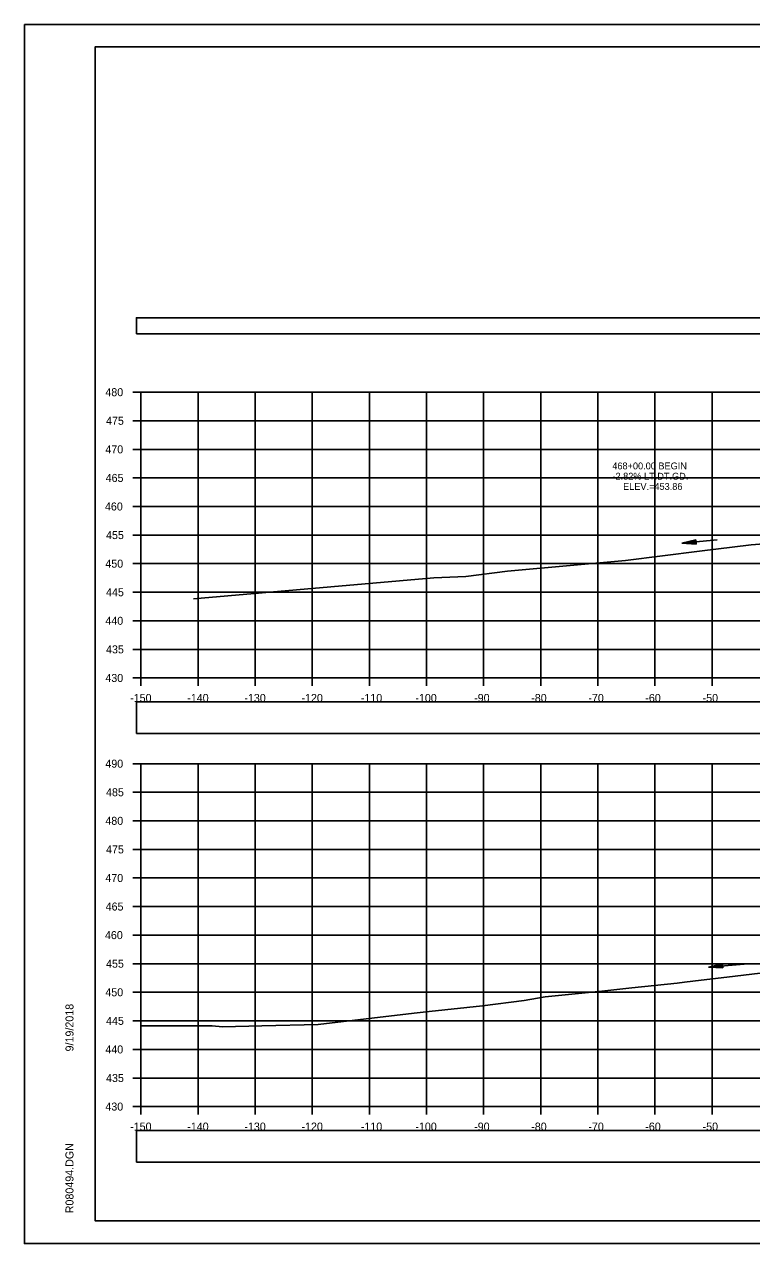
# Model space of a CAD drawing. Extents: x 1376273 to 1384221, y 378927 to 384592.
# Drawn here: x 1383887.5 to 1384014.8, y 381605.2 to 381818.5 of the extents above; entities that cross this region are included whole.
import ezdxf

# ---------------------------------------------------------------- set-up
doc = ezdxf.new("R2010")
doc.units = 0
for name, color, linetype in [('R_Axis', 7, 'Continuous'), ('R_Axis Annot', 7, 'Continuous'), ('R_Border', 7, 'Continuous'), ('R_Exist Surface', 7, 'Continuous'), ('R_Grid', 7, 'Continuous'), ('R_No Plot', 7, 'Continuous'), ('R_Water', 7, 'Continuous'), ('R_Xsect Elev', 7, 'Continuous')]:
    doc.layers.add(name, color=color, linetype=linetype)

msp = doc.modelspace()

# ---------------------------------------------------------------- linework, layer by layer
at = {"layer": 'R_Axis'}
for p, q in [((1383906.51, 381754.18), (1383907.91, 381754.18)), ((1383907.91, 381704.18), (1383907.91, 381754.18)), ((1383906.51, 381749.18), (1383907.91, 381749.18)), ((1383906.51, 381744.18), (1383907.91, 381744.18)), ((1383906.51, 381739.18), (1383907.91, 381739.18)), ((1383906.51, 381734.18), (1383907.91, 381734.18)), ((1383906.51, 381729.18), (1383907.91, 381729.18)), ((1383906.51, 381724.18), (1383907.91, 381724.18)), ((1383906.51, 381719.18), (1383907.91, 381719.18)), ((1383906.51, 381714.18), (1383907.91, 381714.18)), ((1383906.51, 381709.18), (1383907.91, 381709.18)), ((1383906.51, 381704.18), (1383907.91, 381704.18)), ((1383907.91, 381704.18), (1384207.91, 381704.18)), ((1383907.91, 381702.78), (1383907.91, 381704.18)), ((1383917.91, 381702.78), (1383917.91, 381704.18)), ((1383927.91, 381702.78), (1383927.91, 381704.18)), ((1383937.91, 381702.78), (1383937.91, 381704.18)), ((1383947.91, 381702.78), (1383947.91, 381704.18)), ((1383957.91, 381702.78), (1383957.91, 381704.18)), ((1383967.91, 381702.78), (1383967.91, 381704.18)), ((1383977.91, 381702.78), (1383977.91, 381704.18)), ((1383987.91, 381702.78), (1383987.91, 381704.18)), ((1383997.91, 381702.78), (1383997.91, 381704.18)), ((1384007.91, 381702.78), (1384007.91, 381704.18)), ((1383906.51, 381689.18), (1383907.91, 381689.18)), ((1383907.91, 381629.18), (1383907.91, 381689.18)), ((1383906.51, 381684.18), (1383907.91, 381684.18)), ((1383906.51, 381679.18), (1383907.91, 381679.18)), ((1383906.51, 381674.18), (1383907.91, 381674.18)), ((1383906.51, 381669.18), (1383907.91, 381669.18)), ((1383906.51, 381664.18), (1383907.91, 381664.18)), ((1383906.51, 381659.18), (1383907.91, 381659.18)), ((1383906.51, 381654.18), (1383907.91, 381654.18)), ((1383906.51, 381649.18), (1383907.91, 381649.18)), ((1383906.51, 381644.18), (1383907.91, 381644.18)), ((1383906.51, 381639.18), (1383907.91, 381639.18)), ((1383906.51, 381634.18), (1383907.91, 381634.18)), ((1383906.51, 381629.18), (1383907.91, 381629.18)), ((1383907.91, 381629.18), (1384207.91, 381629.18)), ((1383907.91, 381627.78), (1383907.91, 381629.18)), ((1383917.91, 381627.78), (1383917.91, 381629.18)), ((1383927.91, 381627.78), (1383927.91, 381629.18)), ((1383937.91, 381627.78), (1383937.91, 381629.18)), ((1383947.91, 381627.78), (1383947.91, 381629.18)), ((1383957.91, 381627.78), (1383957.91, 381629.18)), ((1383967.91, 381627.78), (1383967.91, 381629.18)), ((1383977.91, 381627.78), (1383977.91, 381629.18)), ((1383987.91, 381627.78), (1383987.91, 381629.18)), ((1383997.91, 381627.78), (1383997.91, 381629.18)), ((1384007.91, 381627.78), (1384007.91, 381629.18))]:
    msp.add_line(p, q, dxfattribs=at)
at = {"layer": 'R_Axis Annot'}
for points in [[(1383907.13, 381764.39), (1384208.93, 381764.39), (1384208.93, 381767.2), (1383907.13, 381767.2)], [(1383907.13, 381694.47), (1384208.93, 381694.47), (1384208.93, 381699.99), (1383907.13, 381699.99)], [(1383907.13, 381619.46), (1384208.93, 381619.46), (1384208.93, 381624.98), (1383907.13, 381624.98)]]:
    msp.add_lwpolyline(points, close=True, dxfattribs=at)
at = {"layer": 'R_Border'}
for p, q in [((1383899.91, 381814.64), (1384216.09, 381814.64)), ((1383899.91, 381609.18), (1383899.91, 381814.64)), ((1383899.91, 381609.18), (1383899.91, 381609.18)), ((1384216.09, 381609.18), (1383899.91, 381609.18))]:
    msp.add_line(p, q, dxfattribs=at)
at = {"layer": 'R_Exist Surface'}
for points in [[(1383917.11, 381718.05), (1383959.2, 381721.69), (1383964.79, 381721.91), (1383972.08, 381722.85), (1383983.07, 381723.86), (1383992.75, 381724.71), (1384005.71, 381726.36), (1384014.78, 381727.49), (1384027.22, 381728.44)], [(1383907.91, 381643.28), (1383909.77, 381643.28), (1383920.39, 381643.33), (1383922.21, 381643.16), (1383929.06, 381643.33), (1383938.94, 381643.55), (1383955.73, 381645.55), (1383958.35, 381645.81), (1383967.71, 381646.82), (1383975.02, 381647.75), (1383978.69, 381648.37), (1383988.58, 381649.35), (1383993.87, 381649.98), (1384001.79, 381650.79), (1384003.08, 381650.92), (1384004.52, 381651.12), (1384011.94, 381651.99), (1384017.8, 381652.7)]]:
    msp.add_lwpolyline(points, dxfattribs=at)
at = {"layer": 'R_Grid'}
for p, q in [((1383907.91, 381754.18), (1384207.91, 381754.18)), ((1383907.91, 381704.18), (1383907.91, 381754.18)), ((1383917.91, 381704.18), (1383917.91, 381754.18)), ((1383927.91, 381704.18), (1383927.91, 381754.18)), ((1383937.91, 381704.18), (1383937.91, 381754.18)), ((1383947.91, 381704.18), (1383947.91, 381754.18)), ((1383957.91, 381704.18), (1383957.91, 381754.18)), ((1383967.91, 381704.18), (1383967.91, 381754.18)), ((1383977.91, 381704.18), (1383977.91, 381754.18)), ((1383987.91, 381704.18), (1383987.91, 381754.18)), ((1383997.91, 381704.18), (1383997.91, 381754.18)), ((1384007.91, 381704.18), (1384007.91, 381754.18)), ((1383907.91, 381749.18), (1384207.91, 381749.18)), ((1383907.91, 381744.18), (1384207.91, 381744.18)), ((1383907.91, 381739.18), (1384207.91, 381739.18)), ((1383907.91, 381734.18), (1384207.91, 381734.18)), ((1383907.91, 381729.18), (1384207.91, 381729.18)), ((1383907.91, 381724.18), (1384207.91, 381724.18)), ((1383907.91, 381719.18), (1384207.91, 381719.18)), ((1383907.91, 381714.18), (1384207.91, 381714.18)), ((1383907.91, 381709.18), (1384207.91, 381709.18)), ((1383907.91, 381704.18), (1384207.91, 381704.18)), ((1383907.91, 381689.18), (1384207.91, 381689.18)), ((1383907.91, 381629.18), (1383907.91, 381689.18)), ((1383917.91, 381629.18), (1383917.91, 381689.18)), ((1383927.91, 381629.18), (1383927.91, 381689.18)), ((1383937.91, 381629.18), (1383937.91, 381689.18)), ((1383947.91, 381629.18), (1383947.91, 381689.18)), ((1383957.91, 381629.18), (1383957.91, 381689.18)), ((1383967.91, 381629.18), (1383967.91, 381689.18)), ((1383977.91, 381629.18), (1383977.91, 381689.18)), ((1383987.91, 381629.18), (1383987.91, 381689.18)), ((1383997.91, 381629.18), (1383997.91, 381689.18)), ((1384007.91, 381629.18), (1384007.91, 381689.18)), ((1383907.91, 381684.18), (1384207.91, 381684.18)), ((1383907.91, 381679.18), (1384207.91, 381679.18)), ((1383907.91, 381674.18), (1384207.91, 381674.18)), ((1383907.91, 381669.18), (1384207.91, 381669.18)), ((1383907.91, 381664.18), (1384207.91, 381664.18)), ((1383907.91, 381659.18), (1384207.91, 381659.18)), ((1383907.91, 381654.18), (1384207.91, 381654.18)), ((1383907.91, 381649.18), (1384207.91, 381649.18)), ((1383907.91, 381644.18), (1384207.91, 381644.18)), ((1383907.91, 381639.18), (1384207.91, 381639.18)), ((1383907.91, 381634.18), (1384207.91, 381634.18)), ((1383907.91, 381629.18), (1384207.91, 381629.18))]:
    msp.add_line(p, q, dxfattribs=at)
at = {"layer": 'R_No Plot'}
for p, q in [((1383887.51, 381818.54), (1384220.84, 381818.54)), ((1383887.51, 381605.21), (1384220.84, 381605.21))]:
    msp.add_line(p, q, dxfattribs=at)
for points in [[(1383887.5, 381818.54), (1384220.84, 381818.54), (1384220.84, 381605.2), (1383887.5, 381605.2)], [(1384133.83, 381814.64), (1384133.83, 381804.76), (1384169.56, 381804.76), (1384169.56, 381801.84), (1384192.76, 381801.84), (1384192.76, 381777.51), (1384216.09, 381777.51), (1384216.09, 381609.18), (1383899.91, 381609.18), (1383899.91, 381814.64)]]:
    msp.add_lwpolyline(points, close=True, dxfattribs=at)
at = {"layer": 'R_Water'}
for p, q in [((1384005.04, 381728.36), (1384002.59, 381727.75)), ((1384008.81, 381728.34), (1384002.59, 381727.75)), ((1384005.11, 381727.61), (1384002.59, 381727.75)), ((1384005.05, 381728.3), (1384003, 381727.79)), ((1384005.11, 381727.68), (1384003, 381727.79)), ((1384005.05, 381728.23), (1384003.43, 381727.83)), ((1384005.1, 381727.74), (1384003.43, 381727.83)), ((1384005.06, 381728.17), (1384003.85, 381727.87)), ((1384005.1, 381727.8), (1384003.85, 381727.87)), ((1384005.07, 381728.11), (1384004.27, 381727.91)), ((1384005.09, 381727.87), (1384004.27, 381727.91)), ((1384005.07, 381728.05), (1384004.68, 381727.95)), ((1384005.08, 381727.93), (1384004.68, 381727.95)), ((1384005.11, 381727.61), (1384005.04, 381728.36)), ((1384009.74, 381654.17), (1384007.28, 381653.59)), ((1384013.51, 381654.12), (1384007.28, 381653.59)), ((1384009.81, 381653.43), (1384007.28, 381653.59)), ((1384009.75, 381654.11), (1384007.7, 381653.62)), ((1384009.8, 381653.49), (1384007.7, 381653.62)), ((1384009.75, 381654.05), (1384008.13, 381653.66)), ((1384009.8, 381653.55), (1384008.13, 381653.66)), ((1384009.76, 381653.98), (1384008.54, 381653.69)), ((1384009.79, 381653.61), (1384008.54, 381653.69)), ((1384009.76, 381653.92), (1384008.97, 381653.73)), ((1384009.79, 381653.68), (1384008.97, 381653.73)), ((1384009.77, 381653.86), (1384009.38, 381653.77)), ((1384009.78, 381653.74), (1384009.38, 381653.77)), ((1384009.81, 381653.43), (1384009.74, 381654.17))]:
    msp.add_line(p, q, dxfattribs=at)

# ---------------------------------------------------------------- texts
at = {"layer": 'R_Axis Annot'}
for s, p in [('480', (1383901.68, 381753.48)), ('475', (1383901.8, 381748.48)), ('470', (1383901.68, 381743.48)), ('465', (1383901.73, 381738.48)), ('460', (1383901.61, 381733.48)), ('455', (1383901.8, 381728.48)), ('450', (1383901.68, 381723.48)), ('445', (1383901.8, 381718.48)), ('440', (1383901.68, 381713.48)), ('435', (1383901.8, 381708.48)), ('430', (1383901.68, 381703.48)), ('-150', (1383906.02, 381699.98)), ('-140', (1383916.02, 381699.98)), ('-130', (1383926.02, 381699.98)), ('-120', (1383936.02, 381699.98)), ('-110', (1383946.41, 381699.98)), ('-100', (1383955.96, 381699.98)), ('-90', (1383966.25, 381699.98)), ('-80', (1383976.25, 381699.98)), ('-70', (1383986.25, 381699.98)), ('-60', (1383996.22, 381699.98)), ('-50', (1384006.25, 381699.98)), ('490', (1383901.68, 381688.48)), ('485', (1383901.8, 381683.48)), ('480', (1383901.68, 381678.48)), ('475', (1383901.8, 381673.48)), ('470', (1383901.68, 381668.48)), ('465', (1383901.73, 381663.48)), ('460', (1383901.61, 381658.48)), ('455', (1383901.8, 381653.48)), ('450', (1383901.68, 381648.48)), ('445', (1383901.8, 381643.48)), ('440', (1383901.68, 381638.48)), ('435', (1383901.8, 381633.48)), ('430', (1383901.68, 381628.48)), ('-150', (1383906.02, 381624.98)), ('-140', (1383916.02, 381624.98)), ('-130', (1383926.02, 381624.98)), ('-120', (1383936.02, 381624.98)), ('-110', (1383946.41, 381624.98)), ('-100', (1383955.96, 381624.98)), ('-90', (1383966.25, 381624.98)), ('-80', (1383976.25, 381624.98)), ('-70', (1383986.25, 381624.98)), ('-60', (1383996.22, 381624.98)), ('-50', (1384006.25, 381624.98))]:
    msp.add_text(s, height=1.4, dxfattribs=at).set_placement(p)
at = {"layer": 'R_Border'}
for s, p in [('9/19/2018', (1383896.1, 381638.83)), ('R080494.DGN', (1383896.1, 381610.51))]:
    msp.add_text(s, height=1.4, rotation=90, dxfattribs=at).set_placement(p)
at = {"layer": 'R_Xsect Elev'}
for s, p in [('468+00.00 BEGIN', (1383990.44, 381740.68)), ('-2.82% LT.DT.GD.', (1383990.47, 381738.88)), ('ELEV.=453.86', (1383992.33, 381737.08))]:
    msp.add_text(s, height=1.2, rotation=360, dxfattribs=at).set_placement(p)

doc.saveas('drawing.dxf')
